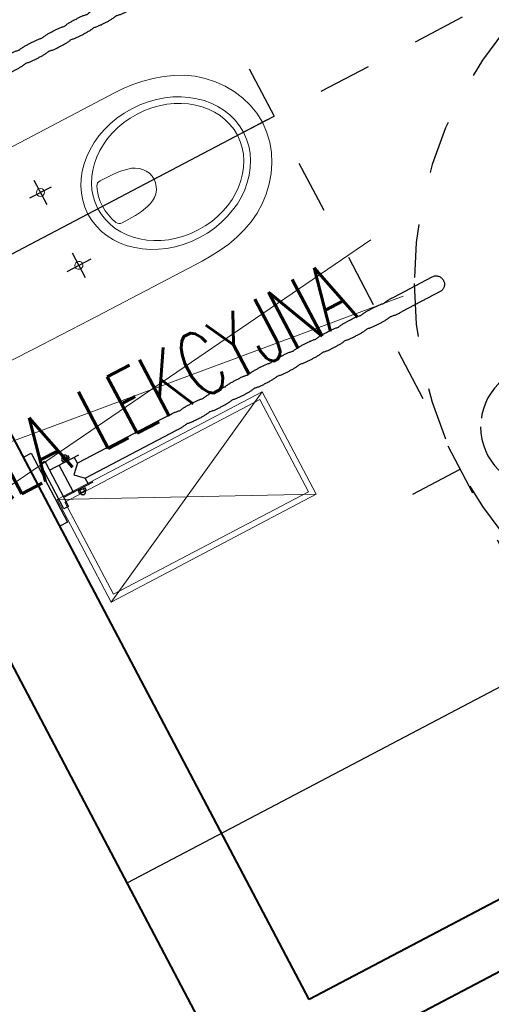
# Model space of a CAD drawing. Header units: metres. Extents: x 7408630 to 7411134, y 5569633 to 5570339.
# Tile 258 of 303: x 7410509.685 to 7410510.571, y 5569911.854 to 5569913.704. Entities that reach past the tile are written whole.
import ezdxf
from ezdxf.enums import TextEntityAlignment as Align

# ---------------------------------------------------------------- set-up
doc = ezdxf.new("R2010")
doc.units = ezdxf.units.M
doc.header["$MEASUREMENT"] = 0
doc.linetypes.add('216-500', pattern=[2.5, 1.5, -1])
doc.linetypes.add('STRICHPUNKTX2', pattern=[2, 1, -0.5, 0, -0.5])
doc.layers.add('0-wypos-sanitarne', color=1, linetype='Continuous')
for name, color, linetype, lineweight in [('OPIS POM NOWE', 140, 'Continuous', 5), ('Opis_pom', 9, 'Continuous', 18), ('Sciany', 2, 'Continuous', 40)]:
    doc.layers.add(name, color=color, linetype=linetype, lineweight=lineweight)
doc.styles.add('ARIAL', font='tahoma.ttf')
doc.styles.add('TXT', font='simplex.shx')

# ---------------------------------------------------------------- blocks, each defined once
blk = doc.blocks.new('5rtfgvb')
for p, q in [((131001.4, 14775.22), (131016.01, 14776.47)), ((131001.54, 14773.58), (131001.4, 14775.22)), ((131016.01, 14776.47), (131016.15, 14774.82)), ((131016.15, 14774.82), (131001.54, 14773.58)), ((131004.11, 14773.22), (131013.67, 14774.03)), ((131013.67, 14774.03), (131013.75, 14773.08)), ((131004.2, 14772.26), (131004.11, 14773.22)), ((131013.75, 14773.08), (131004.2, 14772.26)), ((131006.11, 14772.42), (131006.64, 14766.21)), ((131011.84, 14772.91), (131012.37, 14766.7)), ((131006.31, 14770.35), (131012.02, 14770.84)), ((131012.84, 14770.05), (131012.36, 14770.01)), ((131012.36, 14770.01), (131012.48, 14768.58)), ((131012.87, 14769.71), (131012.4, 14769.67)), ((131012.96, 14768.62), (131012.84, 14770.05)), ((131012.87, 14769.86), (131012.87, 14769.86)), ((131012.87, 14769.86), (131012.93, 14769.86)), ((131012.93, 14769.86), (131012.98, 14769.85)), ((131012.98, 14769.85), (131013.03, 14769.85)), ((131013.03, 14769.85), (131013.08, 14769.83)), ((131013.08, 14769.83), (131013.13, 14769.81)), ((131013.13, 14769.81), (131013.17, 14769.79)), ((131013.17, 14769.79), (131013.21, 14769.76)), ((131013.21, 14769.76), (131013.25, 14769.73)), ((131013.25, 14769.73), (131013.29, 14769.7)), ((131013.29, 14769.7), (131013.32, 14769.66)), ((131013.32, 14769.66), (131013.35, 14769.62)), ((131005.14, 14768.83), (131005.13, 14768.78)), ((131005.13, 14768.78), (131005.13, 14768.72)), ((131005.13, 14768.72), (131005.13, 14768.67)), ((131005.13, 14768.67), (131005.14, 14768.62)), ((131005.15, 14768.88), (131005.14, 14768.83)), ((131005.14, 14768.62), (131005.15, 14768.57)), ((131005.17, 14768.92), (131005.15, 14768.88)), ((131005.15, 14768.57), (131005.17, 14768.52)), ((131005.2, 14768.97), (131005.17, 14768.92)), ((131005.17, 14768.52), (131005.19, 14768.47)), ((131005.19, 14768.47), (131005.22, 14768.43)), ((131005.22, 14769.01), (131005.2, 14768.97)), ((131005.25, 14769.05), (131005.22, 14769.01)), ((131005.22, 14768.43), (131005.25, 14768.39)), ((131005.29, 14769.09), (131005.25, 14769.05)), ((131005.25, 14768.39), (131005.28, 14768.35)), ((131005.28, 14768.35), (131005.32, 14768.32)), ((131005.32, 14769.12), (131005.29, 14769.09)), ((131005.36, 14769.15), (131005.32, 14769.12)), ((131005.32, 14768.32), (131005.35, 14768.29)), ((131005.35, 14768.29), (131005.4, 14768.26)), ((131005.41, 14769.18), (131005.36, 14769.15)), ((131005.4, 14768.26), (131005.44, 14768.24)), ((131005.45, 14769.2), (131005.41, 14769.18)), ((131005.44, 14768.24), (131005.49, 14768.22)), ((131005.5, 14769.22), (131005.45, 14769.2)), ((131005.49, 14768.22), (131005.54, 14768.21)), ((131005.55, 14769.23), (131005.5, 14769.22)), ((131005.54, 14768.21), (131005.59, 14768.2)), ((131005.61, 14769.24), (131005.55, 14769.23)), ((131005.59, 14768.2), (131005.64, 14768.19)), ((131006.09, 14769.47), (131005.61, 14769.43)), ((131005.61, 14769.43), (131005.73, 14768)), ((131005.61, 14769.24), (131005.61, 14769.24)), ((131005.64, 14769.09), (131006.1, 14769.13)), ((131005.7, 14768.34), (131006.17, 14768.38)), ((131005.73, 14768), (131006.21, 14768.04)), ((131006.21, 14768.04), (131006.09, 14769.47)), ((131009.29, 14769.02), (131007.84, 14767.3)), ((131010.99, 14767.55), (131009.29, 14769.02)), ((131012.93, 14768.96), (131012.46, 14768.92)), ((131012.48, 14768.58), (131012.96, 14768.62)), ((131013.07, 14768.84), (131013.02, 14768.82)), ((131013.11, 14768.85), (131013.07, 14768.84)), ((131013.16, 14768.87), (131013.11, 14768.85)), ((131013.2, 14768.9), (131013.16, 14768.87)), ((131013.25, 14768.93), (131013.2, 14768.9)), ((131013.28, 14768.96), (131013.25, 14768.93)), ((131013.32, 14769), (131013.28, 14768.96)), ((131013.35, 14769.04), (131013.32, 14769)), ((131013.35, 14769.62), (131013.38, 14769.58)), ((131013.37, 14769.08), (131013.35, 14769.04)), ((131013.4, 14769.13), (131013.37, 14769.08)), ((131013.38, 14769.58), (131013.4, 14769.53)), ((131013.4, 14769.53), (131013.42, 14769.48)), ((131013.41, 14769.17), (131013.4, 14769.13)), ((131013.43, 14769.22), (131013.41, 14769.17)), ((131013.42, 14769.48), (131013.43, 14769.43)), ((131013.43, 14769.43), (131013.44, 14769.38)), ((131013.44, 14769.27), (131013.43, 14769.22)), ((131013.44, 14769.38), (131013.44, 14769.33)), ((131013.44, 14769.33), (131013.44, 14769.27)), ((131006.58, 14767.2), (131007.83, 14767.31)), ((131007.83, 14767.3), (131009.5, 14747.85)), ((131012.66, 14748.01), (131010.99, 14767.55)), ((131011.01, 14767.58), (131012.29, 14767.69)), ((131009.49, 14748.05), (131009.49, 14748.05)), ((131009.49, 14748.05), (131009.5, 14747.9)), ((131009.5, 14747.9), (131009.51, 14747.75)), ((131009.51, 14747.75), (131009.53, 14747.6)), ((131009.53, 14747.6), (131009.54, 14747.45)), ((131009.54, 14747.45), (131009.56, 14747.31)), ((131012.63, 14748.32), (131012.63, 14748.32)), ((131012.63, 14748.32), (131012.64, 14748.17)), ((131012.64, 14748.17), (131012.66, 14748.02)), ((131012.66, 14748.02), (131012.67, 14747.87)), ((131012.67, 14747.87), (131012.68, 14747.72)), ((131012.68, 14747.72), (131012.69, 14747.57)), ((131012.69, 14747.57), (131012.7, 14747.42)), ((131009.56, 14747.31), (131009.57, 14747.16)), ((131009.57, 14747.16), (131009.59, 14747.01)), ((131009.59, 14747.01), (131009.61, 14746.86)), ((131009.61, 14746.86), (131009.63, 14746.71)), ((131009.63, 14746.71), (131009.66, 14746.57)), ((131009.66, 14746.57), (131009.69, 14746.42)), ((131009.69, 14746.42), (131009.72, 14746.27)), ((131009.72, 14746.27), (131009.75, 14746.12)), ((131009.75, 14746.12), (131009.79, 14745.98)), ((131009.79, 14745.98), (131009.83, 14745.83)), ((131009.83, 14745.83), (131009.88, 14745.69)), ((131009.88, 14745.69), (131009.86, 14745.53)), ((131012.66, 14746.07), (131012.64, 14745.92)), ((131012.64, 14745.92), (131012.69, 14745.77)), ((131012.68, 14746.22), (131012.66, 14746.07)), ((131012.69, 14746.38), (131012.68, 14746.22)), ((131012.7, 14746.53), (131012.69, 14746.38)), ((131012.69, 14745.77), (131012.73, 14745.63)), ((131012.7, 14747.42), (131012.7, 14747.28)), ((131012.7, 14747.28), (131012.71, 14747.13)), ((131012.71, 14746.68), (131012.7, 14746.53)), ((131012.71, 14747.13), (131012.71, 14746.98)), ((131012.71, 14746.98), (131012.71, 14746.83)), ((131012.71, 14746.83), (131012.71, 14746.68)), ((131012.73, 14745.63), (131012.77, 14745.48)), ((131009.82, 14745.08), (131009.81, 14744.92)), ((131009.81, 14744.92), (131009.81, 14744.77)), ((131009.81, 14744.77), (131009.81, 14744.62)), ((131009.81, 14744.62), (131009.81, 14744.47)), ((131009.81, 14744.47), (131009.82, 14744.32)), ((131009.83, 14745.23), (131009.82, 14745.08)), ((131009.82, 14744.32), (131009.83, 14744.17)), ((131009.84, 14745.38), (131009.83, 14745.23)), ((131009.83, 14744.17), (131009.84, 14744.02)), ((131009.86, 14745.53), (131009.84, 14745.38)), ((131009.84, 14744.02), (131009.85, 14743.87)), ((131009.85, 14743.87), (131009.86, 14743.72)), ((131012.77, 14745.48), (131012.81, 14745.33)), ((131012.81, 14745.33), (131012.84, 14745.18)), ((131012.84, 14745.18), (131012.87, 14745.03)), ((131012.87, 14745.03), (131012.89, 14744.88)), ((131012.89, 14744.88), (131012.91, 14744.73)), ((131012.91, 14744.73), (131012.93, 14744.58)), ((131012.93, 14744.58), (131012.95, 14744.43)), ((131012.95, 14744.43), (131012.97, 14744.28)), ((131012.97, 14744.28), (131012.99, 14744.13)), ((131012.99, 14744.13), (131013, 14743.98)), ((131013, 14743.98), (131013.01, 14743.83)), ((131013.01, 14743.83), (131013.03, 14743.68)), ((131009.86, 14743.72), (131009.87, 14743.57)), ((131009.87, 14743.57), (131009.88, 14743.42)), ((131009.88, 14743.42), (131009.89, 14743.27)), ((131009.89, 14743.27), (131009.91, 14743.12)), ((131009.91, 14743.12), (131009.92, 14742.98)), ((131009.92, 14742.98), (131009.93, 14742.83)), ((131009.93, 14742.83), (131009.95, 14742.68)), ((131009.95, 14742.68), (131009.96, 14742.53)), ((131009.96, 14742.53), (131009.98, 14742.38)), ((131009.98, 14742.38), (131010, 14742.23)), ((131010, 14742.23), (131010.02, 14742.08)), ((131010.02, 14742.08), (131010.04, 14741.94)), ((131010.04, 14741.94), (131010.07, 14741.79)), ((131013.03, 14743.68), (131013.04, 14743.53)), ((131013.04, 14743.53), (131013.05, 14743.38)), ((131013.05, 14743.38), (131013.07, 14743.23)), ((131013.07, 14743.23), (131013.08, 14743.08)), ((131013.08, 14743.08), (131013.09, 14742.93)), ((131013.09, 14742.93), (131013.1, 14742.78)), ((131013.1, 14742.78), (131013.11, 14742.64)), ((131013.11, 14742.64), (131013.11, 14742.49)), ((131013.11, 14742.49), (131013.12, 14742.34)), ((131013.12, 14742.34), (131013.12, 14742.19)), ((131013.12, 14742.19), (131013.12, 14742.04)), ((131013.12, 14742.04), (131013.12, 14741.89)), ((131010.07, 14741.79), (131010.1, 14741.64)), ((131010.1, 14741.64), (131010.13, 14741.49)), ((131010.13, 14741.49), (131010.16, 14741.35)), ((131010.16, 14741.35), (131010.2, 14741.2)), ((131010.2, 14741.2), (131010.24, 14741.06)), ((131010.23, 14740.29), (131010.22, 14740.14)), ((131010.22, 14740.14), (131010.22, 14739.99)), ((131010.24, 14740.44), (131010.23, 14740.29)), ((131010.24, 14741.06), (131010.29, 14740.91)), ((131010.25, 14740.6), (131010.24, 14740.44)), ((131010.27, 14740.75), (131010.25, 14740.6)), ((131010.29, 14740.91), (131010.27, 14740.75)), ((131013.07, 14741.29), (131013.05, 14741.14)), ((131013.05, 14741.14), (131013.1, 14740.99)), ((131013.09, 14741.44), (131013.07, 14741.29)), ((131013.1, 14741.59), (131013.09, 14741.44)), ((131013.11, 14741.74), (131013.1, 14741.59)), ((131013.1, 14740.99), (131013.14, 14740.84)), ((131013.12, 14741.89), (131013.11, 14741.74)), ((131013.14, 14740.84), (131013.18, 14740.69)), ((131013.18, 14740.69), (131013.21, 14740.55)), ((131013.21, 14740.55), (131013.25, 14740.4)), ((131013.25, 14740.4), (131013.27, 14740.25)), ((131013.27, 14740.25), (131013.3, 14740.1)), ((131013.3, 14740.1), (131013.32, 14739.95)), ((131010.22, 14739.99), (131010.22, 14739.84)), ((131010.22, 14739.84), (131010.22, 14739.69)), ((131010.22, 14739.69), (131010.23, 14739.54)), ((131010.23, 14739.54), (131010.24, 14739.4)), ((131010.24, 14739.4), (131010.24, 14739.25)), ((131010.24, 14739.25), (131010.25, 14739.1)), ((131010.25, 14739.1), (131010.27, 14738.95)), ((131010.27, 14738.95), (131010.28, 14738.81)), ((131010.28, 14738.81), (131010.29, 14738.66)), ((131010.29, 14738.66), (131010.3, 14738.51)), ((131010.3, 14738.51), (131010.31, 14738.36)), ((131010.31, 14738.36), (131010.33, 14738.21)), ((131010.33, 14738.21), (131010.34, 14738.06)), ((131013.32, 14739.95), (131013.34, 14739.8)), ((131013.34, 14739.8), (131013.36, 14739.65)), ((131013.36, 14739.65), (131013.38, 14739.5)), ((131013.38, 14739.5), (131013.39, 14739.35)), ((131013.39, 14739.35), (131013.41, 14739.2)), ((131013.41, 14739.2), (131013.42, 14739.05)), ((131013.42, 14739.05), (131013.44, 14738.9)), ((131013.44, 14738.9), (131013.45, 14738.75)), ((131013.45, 14738.75), (131013.45, 14738.6)), ((131013.45, 14738.6), (131013.46, 14738.46)), ((131013.46, 14738.46), (131013.46, 14738.31)), ((131013.46, 14738.31), (131013.47, 14738.16)), ((131010.34, 14738.06), (131010.36, 14737.91)), ((131010.36, 14737.91), (131010.37, 14737.76)), ((131010.37, 14737.76), (131010.39, 14737.61)), ((131010.39, 14737.61), (131010.41, 14737.46)), ((131010.41, 14737.46), (131010.43, 14737.31)), ((131010.43, 14737.31), (131010.45, 14737.16)), ((131010.45, 14737.16), (131010.48, 14737.01)), ((131010.48, 14737.01), (131010.5, 14736.86)), ((131010.5, 14736.86), (131010.54, 14736.71)), ((131010.54, 14736.71), (131010.57, 14736.56)), ((131010.57, 14736.56), (131010.61, 14736.42)), ((131010.61, 14736.42), (131010.65, 14736.27)), ((131013.48, 14736.53), (131013.46, 14736.38)), ((131013.46, 14736.38), (131013.51, 14736.23)), ((131013.47, 14738.16), (131013.48, 14738.01)), ((131013.48, 14738.01), (131013.49, 14737.86)), ((131013.5, 14736.68), (131013.48, 14736.53)), ((131013.49, 14737.86), (131013.49, 14737.72)), ((131013.49, 14737.72), (131013.5, 14737.57)), ((131013.5, 14737.57), (131013.51, 14737.42)), ((131013.51, 14736.82), (131013.5, 14736.68)), ((131013.51, 14737.42), (131013.51, 14737.27)), ((131013.51, 14737.27), (131013.51, 14737.12)), ((131013.51, 14737.12), (131013.51, 14736.97)), ((131013.51, 14736.97), (131013.51, 14736.82)), ((131010.64, 14735.54), (131010.63, 14735.39)), ((131010.63, 14735.39), (131010.63, 14735.24)), ((131010.63, 14735.24), (131010.63, 14735.08)), ((131010.63, 14735.08), (131010.63, 14734.93)), ((131010.63, 14734.93), (131010.64, 14734.78)), ((131010.65, 14735.69), (131010.64, 14735.54)), ((131010.64, 14734.78), (131010.64, 14734.63)), ((131010.64, 14734.63), (131010.65, 14734.48)), ((131010.65, 14736.27), (131010.7, 14736.12)), ((131010.66, 14735.83), (131010.65, 14735.69)), ((131010.68, 14735.98), (131010.66, 14735.83)), ((131010.7, 14736.12), (131010.68, 14735.98)), ((131013.51, 14736.23), (131013.55, 14736.08)), ((131013.55, 14736.08), (131013.59, 14735.93)), ((131013.59, 14735.93), (131013.62, 14735.78)), ((131013.62, 14735.78), (131013.65, 14735.64)), ((131013.65, 14735.64), (131013.68, 14735.49)), ((131013.68, 14735.49), (131013.71, 14735.34)), ((131013.71, 14735.34), (131013.73, 14735.19)), ((131013.73, 14735.19), (131013.75, 14735.04)), ((131013.75, 14735.04), (131013.77, 14734.89)), ((131013.77, 14734.89), (131013.79, 14734.74)), ((131013.79, 14734.74), (131013.8, 14734.59)), ((131013.8, 14734.59), (131013.82, 14734.44)), ((131010.65, 14734.48), (131010.66, 14734.32)), ((131010.66, 14734.32), (131010.67, 14734.17)), ((131010.67, 14734.17), (131010.69, 14734.02)), ((131010.69, 14734.02), (131010.7, 14733.87)), ((131010.7, 14733.87), (131010.71, 14733.72)), ((131010.71, 14733.72), (131010.72, 14733.57)), ((131010.72, 14733.57), (131010.74, 14733.43)), ((131010.74, 14733.43), (131010.75, 14733.28)), ((131010.75, 14733.28), (131010.76, 14733.13)), ((131010.76, 14733.13), (131010.78, 14732.98)), ((131010.78, 14732.98), (131010.8, 14732.83)), ((131010.8, 14732.83), (131010.81, 14732.69)), ((131010.81, 14732.69), (131010.83, 14732.54)), ((131013.82, 14734.44), (131013.83, 14734.29)), ((131013.83, 14734.29), (131013.84, 14734.14)), ((131013.84, 14734.14), (131013.86, 14733.99)), ((131013.86, 14733.99), (131013.87, 14733.84)), ((131013.87, 14733.84), (131013.88, 14733.69)), ((131013.88, 14733.69), (131013.89, 14733.54)), ((131013.89, 14733.54), (131013.9, 14733.39)), ((131013.9, 14733.39), (131013.91, 14733.24)), ((131013.91, 14733.24), (131013.92, 14733.09)), ((131013.92, 14733.09), (131013.93, 14732.94)), ((131013.93, 14732.94), (131013.93, 14732.78)), ((131013.93, 14732.78), (131013.94, 14732.63)), ((131010.83, 14732.54), (131010.86, 14732.39)), ((131010.86, 14732.39), (131010.88, 14732.24)), ((131010.88, 14732.24), (131010.91, 14732.09)), ((131010.91, 14732.09), (131010.94, 14731.95)), ((131010.94, 14731.95), (131010.97, 14731.8)), ((131010.97, 14731.8), (131011.01, 14731.66)), ((131011.01, 14731.66), (131011.05, 14731.51)), ((131011.05, 14730.91), (131011.04, 14730.76)), ((131011.05, 14731.51), (131011.1, 14731.37)), ((131011.06, 14731.06), (131011.05, 14730.91)), ((131011.08, 14731.22), (131011.06, 14731.06)), ((131011.1, 14731.37), (131011.08, 14731.22)), ((131013.88, 14731.74), (131013.86, 14731.59)), ((131013.86, 14731.59), (131013.91, 14731.45)), ((131013.9, 14731.88), (131013.88, 14731.74)), ((131013.92, 14732.03), (131013.9, 14731.88)), ((131013.91, 14731.45), (131013.95, 14731.3)), ((131013.93, 14732.18), (131013.92, 14732.03)), ((131013.94, 14732.48), (131013.93, 14732.33)), ((131013.93, 14732.33), (131013.93, 14732.18)), ((131013.94, 14732.63), (131013.94, 14732.48)), ((131013.95, 14731.3), (131013.99, 14731.15)), ((131013.99, 14731.15), (131014.03, 14731)), ((131014.03, 14731), (131014.06, 14730.85)), ((131014.06, 14730.85), (131014.09, 14730.71)), ((131011.04, 14730.76), (131011.03, 14730.61)), ((131011.03, 14730.61), (131011.03, 14730.46)), ((131011.03, 14730.46), (131011.03, 14730.31)), ((131011.03, 14730.31), (131011.03, 14730.16)), ((131011.03, 14730.16), (131011.04, 14730)), ((131011.04, 14730), (131011.05, 14729.85)), ((131011.05, 14729.85), (131011.05, 14729.7)), ((131011.05, 14729.7), (131011.06, 14729.55)), ((131011.06, 14729.55), (131011.08, 14729.4)), ((131011.08, 14729.4), (131011.09, 14729.25)), ((131011.09, 14729.25), (131011.1, 14729.1)), ((131011.1, 14729.1), (131011.11, 14728.95)), ((131011.11, 14728.95), (131011.13, 14728.8)), ((131014.09, 14730.71), (131014.11, 14730.56)), ((131014.11, 14730.56), (131014.13, 14730.41)), ((131014.13, 14730.41), (131014.15, 14730.26)), ((131014.15, 14730.26), (131014.17, 14730.11)), ((131014.17, 14730.11), (131014.19, 14729.96)), ((131014.19, 14729.96), (131014.2, 14729.81)), ((131014.2, 14729.81), (131014.22, 14729.66)), ((131014.22, 14729.66), (131014.23, 14729.51)), ((131014.23, 14729.51), (131014.25, 14729.36)), ((131014.25, 14729.36), (131014.26, 14729.21)), ((131014.26, 14729.21), (131014.27, 14729.06)), ((131014.27, 14729.06), (131014.28, 14728.91)), ((131011.13, 14728.8), (131011.14, 14728.65)), ((131011.14, 14728.65), (131011.15, 14728.5)), ((131011.15, 14728.5), (131011.17, 14728.36)), ((131011.17, 14728.36), (131011.18, 14728.21)), ((131011.18, 14728.21), (131011.2, 14728.06)), ((131011.2, 14728.06), (131011.22, 14727.91)), ((131011.22, 14727.91), (131011.24, 14727.76)), ((131011.24, 14727.76), (131011.26, 14727.61)), ((131011.26, 14727.61), (131011.29, 14727.46)), ((131011.29, 14727.46), (131011.32, 14727.31)), ((131011.32, 14727.31), (131011.35, 14727.17)), ((131011.35, 14727.17), (131011.38, 14727.02)), ((131014.28, 14728.91), (131014.3, 14728.76)), ((131014.31, 14727.11), (131014.29, 14726.96)), ((131014.3, 14728.76), (131014.31, 14728.61)), ((131014.31, 14728.61), (131014.32, 14728.47)), ((131014.32, 14727.26), (131014.31, 14727.11)), ((131014.32, 14728.47), (131014.33, 14728.32)), ((131014.33, 14727.41), (131014.32, 14727.26)), ((131014.33, 14728.32), (131014.33, 14728.17)), ((131014.33, 14728.17), (131014.34, 14728.02)), ((131014.34, 14727.57), (131014.33, 14727.41)), ((131014.34, 14728.02), (131014.34, 14727.87)), ((131014.34, 14727.87), (131014.34, 14727.72)), ((131014.34, 14727.72), (131014.34, 14727.57)), ((131011.38, 14727.02), (131011.42, 14726.87)), ((131011.42, 14726.87), (131011.46, 14726.73)), ((131011.45, 14725.97), (131011.44, 14725.82)), ((131011.44, 14725.82), (131011.44, 14725.67)), ((131011.44, 14725.67), (131011.44, 14725.52)), ((131011.44, 14725.52), (131011.44, 14725.37)), ((131011.44, 14725.37), (131011.45, 14725.23)), ((131011.46, 14726.12), (131011.45, 14725.97)), ((131011.46, 14726.73), (131011.51, 14726.58)), ((131011.47, 14726.27), (131011.46, 14726.12)), ((131011.49, 14726.43), (131011.47, 14726.27)), ((131011.51, 14726.58), (131011.49, 14726.43)), ((131014.29, 14726.96), (131014.27, 14726.81)), ((131014.27, 14726.81), (131014.32, 14726.66)), ((131014.32, 14726.66), (131014.36, 14726.51)), ((131014.36, 14726.51), (131014.4, 14726.37)), ((131014.4, 14726.37), (131014.44, 14726.22)), ((131014.44, 14726.22), (131014.47, 14726.07)), ((131014.47, 14726.07), (131014.5, 14725.92)), ((131014.5, 14725.92), (131014.52, 14725.78)), ((131014.52, 14725.78), (131014.54, 14725.63)), ((131014.54, 14725.63), (131014.56, 14725.48)), ((131014.56, 14725.48), (131014.58, 14725.33)), ((131014.58, 14725.33), (131014.6, 14725.18)), ((131011.45, 14725.23), (131011.45, 14725.08)), ((131011.45, 14725.08), (131011.46, 14724.93)), ((131011.46, 14724.93), (131011.47, 14724.78)), ((131011.47, 14724.78), (131011.48, 14724.63)), ((131011.48, 14724.63), (131011.5, 14724.49)), ((131011.5, 14724.49), (131011.51, 14724.34)), ((131011.51, 14724.34), (131011.52, 14724.19)), ((131011.52, 14724.19), (131011.53, 14724.04)), ((131011.53, 14724.04), (131011.55, 14723.89)), ((131011.55, 14723.89), (131011.56, 14723.74)), ((131011.56, 14723.74), (131011.57, 14723.59)), ((131011.57, 14723.59), (131011.59, 14723.44)), ((131011.59, 14723.44), (131011.61, 14723.28)), ((131014.6, 14725.18), (131014.61, 14725.03)), ((131014.61, 14725.03), (131014.63, 14724.88)), ((131014.63, 14724.88), (131014.64, 14724.73)), ((131014.64, 14724.73), (131014.65, 14724.59)), ((131014.65, 14724.59), (131014.67, 14724.44)), ((131014.67, 14724.44), (131014.68, 14724.29)), ((131014.68, 14724.29), (131014.69, 14724.14)), ((131014.69, 14724.14), (131014.7, 14723.99)), ((131014.7, 14723.99), (131014.72, 14723.84)), ((131014.72, 14723.84), (131014.73, 14723.69)), ((131014.73, 14723.69), (131014.74, 14723.54)), ((131014.74, 14723.54), (131014.74, 14723.39)), ((131011.61, 14723.28), (131011.63, 14723.13)), ((131011.63, 14723.13), (131011.65, 14722.98)), ((131011.65, 14722.98), (131011.67, 14722.83)), ((131011.67, 14722.83), (131011.7, 14722.68)), ((131011.7, 14722.68), (131011.72, 14722.53)), ((131011.72, 14722.53), (131011.76, 14722.38)), ((131011.76, 14722.38), (131011.79, 14722.23)), ((131011.79, 14722.23), (131011.83, 14722.08)), ((131011.83, 14722.08), (131011.87, 14721.94)), ((131011.87, 14721.94), (131011.92, 14721.79)), ((131011.9, 14721.64), (131011.88, 14721.49)), ((131011.92, 14721.79), (131011.9, 14721.64)), ((131014.7, 14722.18), (131014.68, 14722.02)), ((131014.68, 14722.02), (131014.73, 14721.88)), ((131014.72, 14722.33), (131014.7, 14722.18)), ((131014.73, 14722.48), (131014.72, 14722.33)), ((131014.74, 14722.63), (131014.73, 14722.48)), ((131014.73, 14721.88), (131014.77, 14721.73)), ((131014.74, 14723.39), (131014.75, 14723.24)), ((131014.75, 14722.78), (131014.74, 14722.63)), ((131014.75, 14723.24), (131014.75, 14723.09)), ((131014.75, 14723.09), (131014.75, 14722.93)), ((131014.75, 14722.93), (131014.75, 14722.78)), ((131014.77, 14721.73), (131014.81, 14721.58)), ((131014.81, 14721.58), (131014.84, 14721.44)), ((131011.86, 14721.18), (131011.85, 14721.04)), ((131011.85, 14721.04), (131011.85, 14720.89)), ((131011.85, 14720.89), (131011.85, 14720.74)), ((131011.85, 14720.74), (131011.85, 14720.59)), ((131011.85, 14720.59), (131011.86, 14720.44)), ((131011.87, 14721.34), (131011.86, 14721.18)), ((131011.86, 14720.44), (131011.86, 14720.29)), ((131011.86, 14720.29), (131011.87, 14720.14)), ((131011.88, 14721.49), (131011.87, 14721.34)), ((131011.87, 14720.14), (131011.88, 14719.99)), ((131011.88, 14719.99), (131011.89, 14719.84)), ((131011.89, 14719.84), (131011.91, 14719.69)), ((131014.84, 14721.44), (131014.88, 14721.29)), ((131014.88, 14721.29), (131014.9, 14721.14)), ((131014.9, 14721.14), (131014.93, 14720.99)), ((131014.93, 14720.99), (131014.95, 14720.84)), ((131014.95, 14720.84), (131014.97, 14720.7)), ((131014.97, 14720.7), (131014.99, 14720.55)), ((131014.99, 14720.55), (131015.01, 14720.4)), ((131015.01, 14720.4), (131015.02, 14720.25)), ((131015.02, 14720.25), (131015.04, 14720.1)), ((131015.04, 14720.1), (131015.05, 14719.95)), ((131015.05, 14719.95), (131015.06, 14719.8)), ((131015.06, 14719.8), (131015.08, 14719.65)), ((131011.91, 14719.69), (131011.92, 14719.55)), ((131011.92, 14719.55), (131011.93, 14719.4)), ((131011.93, 14719.4), (131011.94, 14719.25)), ((131011.94, 14719.25), (131011.96, 14719.1)), ((131011.96, 14719.1), (131011.97, 14718.95)), ((131011.97, 14718.95), (131011.98, 14718.8)), ((131011.98, 14718.8), (131012, 14718.65)), ((131012, 14718.65), (131012.02, 14718.5)), ((131012.02, 14718.5), (131012.04, 14718.35)), ((131012.04, 14718.35), (131012.06, 14718.2)), ((131012.06, 14718.2), (131012.08, 14718.05)), ((131012.08, 14718.05), (131012.11, 14717.9)), ((131012.11, 14717.9), (131012.13, 14717.75)), ((131015.08, 14719.65), (131015.09, 14719.5)), ((131015.09, 14719.5), (131015.1, 14719.35)), ((131015.1, 14719.35), (131015.11, 14719.2)), ((131015.11, 14719.2), (131015.12, 14719.06)), ((131015.12, 14719.06), (131015.14, 14718.91)), ((131015.14, 14718.91), (131015.14, 14718.76)), ((131015.14, 14718.76), (131015.15, 14718.61)), ((131015.15, 14717.86), (131015.14, 14717.71)), ((131015.15, 14718.61), (131015.16, 14718.46)), ((131015.16, 14718.01), (131015.15, 14717.86)), ((131015.16, 14718.46), (131015.16, 14718.31)), ((131015.16, 14718.31), (131015.16, 14718.16)), ((131015.16, 14718.16), (131015.16, 14718.01)), ((131012.13, 14717.75), (131012.16, 14717.6)), ((131012.16, 14717.6), (131012.2, 14717.46)), ((131012.2, 14717.46), (131012.24, 14717.31)), ((131012.24, 14717.31), (131012.28, 14717.16)), ((131012.27, 14716.41), (131012.26, 14716.26)), ((131012.26, 14716.26), (131012.26, 14716.11)), ((131012.26, 14716.11), (131012.26, 14715.96)), ((131012.28, 14716.56), (131012.27, 14716.41)), ((131012.28, 14717.16), (131012.33, 14717.01)), ((131012.29, 14716.71), (131012.28, 14716.56)), ((131012.31, 14716.86), (131012.29, 14716.71)), ((131012.33, 14717.01), (131012.31, 14716.86)), ((131015.11, 14717.41), (131015.09, 14717.25)), ((131015.09, 14717.25), (131015.14, 14717.11)), ((131015.13, 14717.56), (131015.11, 14717.41)), ((131015.14, 14717.71), (131015.13, 14717.56)), ((131015.14, 14717.11), (131015.18, 14716.96)), ((131015.18, 14716.96), (131015.22, 14716.82)), ((131015.22, 14716.82), (131015.25, 14716.67)), ((131015.25, 14716.67), (131015.28, 14716.53)), ((131015.28, 14716.53), (131015.31, 14716.38)), ((131015.31, 14716.38), (131015.34, 14716.23)), ((131015.34, 14716.23), (131015.36, 14716.08)), ((131015.36, 14716.08), (131015.38, 14715.93)), ((131012.26, 14715.96), (131012.26, 14715.81)), ((131012.26, 14715.81), (131012.27, 14715.66)), ((131012.27, 14715.66), (131012.27, 14715.51)), ((131012.27, 14715.51), (131012.28, 14715.36)), ((131012.28, 14715.36), (131012.29, 14715.21)), ((131012.29, 14715.21), (131012.3, 14715.06)), ((131012.3, 14715.06), (131012.31, 14714.91)), ((131012.31, 14714.91), (131012.33, 14714.76)), ((131012.33, 14714.76), (131012.34, 14714.61)), ((131012.34, 14714.61), (131012.35, 14714.46)), ((131012.35, 14714.46), (131012.37, 14714.32)), ((131012.37, 14714.32), (131012.38, 14714.17)), ((131012.38, 14714.17), (131012.39, 14714.02)), ((131015.38, 14715.93), (131015.4, 14715.78)), ((131015.4, 14715.78), (131015.42, 14715.63)), ((131015.42, 14715.63), (131015.43, 14715.48)), ((131015.43, 14715.48), (131015.45, 14715.33)), ((131015.45, 14715.33), (131015.46, 14715.18)), ((131015.46, 14715.18), (131015.47, 14715.03)), ((131015.47, 14715.03), (131015.48, 14714.88)), ((131015.48, 14714.88), (131015.5, 14714.73)), ((131015.5, 14714.73), (131015.51, 14714.59)), ((131015.51, 14714.59), (131015.52, 14714.44)), ((131015.52, 14714.44), (131015.53, 14714.29)), ((131015.53, 14714.29), (131015.54, 14714.14)), ((131012.39, 14714.02), (131012.41, 14713.87)), ((131012.41, 14713.87), (131012.43, 14713.72)), ((131012.43, 14713.72), (131012.44, 14713.57)), ((131012.44, 14713.57), (131012.46, 14713.42)), ((131012.46, 14713.42), (131012.49, 14713.28)), ((131012.49, 14713.28), (131012.51, 14713.13)), ((131012.51, 14713.13), (131012.54, 14712.98)), ((131012.54, 14712.98), (131012.57, 14712.83)), ((131012.57, 14712.83), (131012.61, 14712.69)), ((131012.61, 14712.69), (131012.65, 14712.54)), ((131012.65, 14712.54), (131012.69, 14712.4)), ((131012.69, 14712.4), (131012.73, 14712.25)), ((131015.52, 14712.64), (131015.5, 14712.49)), ((131015.5, 14712.49), (131015.54, 14712.35)), ((131015.54, 14712.79), (131015.52, 14712.64)), ((131015.54, 14714.14), (131015.55, 14713.99)), ((131015.55, 14712.94), (131015.54, 14712.79)), ((131015.54, 14712.35), (131015.59, 14712.2)), ((131015.55, 14713.99), (131015.56, 14713.84)), ((131015.56, 14713.1), (131015.55, 14712.94)), ((131015.56, 14713.84), (131015.56, 14713.69)), ((131015.56, 14713.69), (131015.57, 14713.54)), ((131015.57, 14713.39), (131015.56, 14713.25)), ((131015.56, 14713.25), (131015.56, 14713.1)), ((131015.57, 14713.54), (131015.57, 14713.39)), ((131012.68, 14711.79), (131012.67, 14711.64)), ((131012.67, 14711.64), (131012.67, 14711.49)), ((131012.67, 14711.49), (131012.67, 14711.34)), ((131012.67, 14711.34), (131012.67, 14711.19)), ((131012.67, 14711.19), (131012.67, 14711.04)), ((131012.67, 14711.04), (131012.67, 14710.89)), ((131012.67, 14710.89), (131012.68, 14710.74)), ((131012.7, 14711.95), (131012.68, 14711.79)), ((131012.68, 14710.74), (131012.69, 14710.59)), ((131012.69, 14710.59), (131012.7, 14710.44)), ((131012.71, 14712.1), (131012.7, 14711.95)), ((131012.73, 14712.25), (131012.71, 14712.1)), ((131015.59, 14712.2), (131015.62, 14712.05)), ((131015.62, 14712.05), (131015.66, 14711.9)), ((131015.66, 14711.9), (131015.69, 14711.75)), ((131015.69, 14711.75), (131015.72, 14711.61)), ((131015.72, 14711.61), (131015.74, 14711.46)), ((131015.74, 14711.46), (131015.77, 14711.31)), ((131015.77, 14711.31), (131015.79, 14711.16)), ((131015.79, 14711.16), (131015.81, 14711.01)), ((131015.81, 14711.01), (131015.82, 14710.86)), ((131015.82, 14710.86), (131015.84, 14710.71)), ((131015.84, 14710.71), (131015.85, 14710.56)), ((131015.85, 14710.56), (131015.87, 14710.41)), ((131012.7, 14710.44), (131012.71, 14710.29)), ((131012.71, 14710.29), (131012.72, 14710.14)), ((131012.72, 14710.14), (131012.74, 14709.99)), ((131012.74, 14709.99), (131012.75, 14709.84)), ((131012.75, 14709.84), (131012.76, 14709.69)), ((131012.76, 14709.69), (131012.77, 14709.55)), ((131012.77, 14709.55), (131012.79, 14709.4)), ((131012.79, 14709.4), (131012.8, 14709.25)), ((131012.8, 14709.25), (131012.82, 14709.1)), ((131012.82, 14709.1), (131012.83, 14708.95)), ((131012.83, 14708.95), (131012.85, 14708.8)), ((131012.85, 14708.8), (131012.87, 14708.65)), ((131012.87, 14708.65), (131012.9, 14708.5)), ((131015.87, 14710.41), (131015.88, 14710.26)), ((131015.88, 14710.26), (131015.89, 14710.11)), ((131015.89, 14710.11), (131015.91, 14709.96)), ((131015.91, 14709.96), (131015.92, 14709.81)), ((131015.92, 14709.81), (131015.93, 14709.66)), ((131015.93, 14709.66), (131015.94, 14709.51)), ((131015.94, 14709.51), (131015.95, 14709.36)), ((131015.95, 14709.36), (131015.96, 14709.21)), ((131015.96, 14709.21), (131015.97, 14709.06)), ((131015.97, 14709.06), (131015.97, 14708.91)), ((131015.97, 14708.91), (131015.97, 14708.76)), ((131015.97, 14708.76), (131015.98, 14708.61)), ((131015.98, 14708.61), (131015.97, 14708.46)), ((131012.9, 14708.5), (131012.92, 14708.36)), ((131012.92, 14708.36), (131012.95, 14708.21)), ((131012.95, 14708.21), (131012.98, 14708.06)), ((131012.98, 14708.06), (131013.02, 14707.91)), ((131013.02, 14707.91), (131013.05, 14707.76)), ((131013.05, 14707.76), (131013.1, 14707.62)), ((131013.09, 14707.02), (131013.08, 14706.87)), ((131013.08, 14706.87), (131013.08, 14706.71)), ((131013.11, 14707.17), (131013.09, 14707.02)), ((131013.1, 14707.62), (131013.14, 14707.47)), ((131013.12, 14707.32), (131013.11, 14707.17)), ((131013.14, 14707.47), (131013.12, 14707.32)), ((131015.93, 14707.85), (131015.91, 14707.7)), ((131015.91, 14707.7), (131015.95, 14707.56)), ((131015.94, 14708), (131015.93, 14707.85)), ((131015.96, 14708.16), (131015.94, 14708)), ((131015.95, 14707.56), (131016, 14707.41)), ((131015.97, 14708.31), (131015.96, 14708.16)), ((131015.97, 14708.46), (131015.97, 14708.31)), ((131016, 14707.41), (131016.03, 14707.27)), ((131016.03, 14707.27), (131016.07, 14707.12)), ((131016.07, 14707.12), (131016.1, 14706.97)), ((131016.1, 14706.97), (131016.13, 14706.83)), ((131016.13, 14706.83), (131016.15, 14706.68)), ((131013.08, 14706.71), (131013.07, 14706.56)), ((131013.07, 14706.56), (131013.07, 14706.41)), ((131013.07, 14706.41), (131013.08, 14706.26)), ((131013.08, 14706.26), (131013.08, 14706.11)), ((131013.08, 14706.11), (131013.09, 14705.96)), ((131013.09, 14705.96), (131013.1, 14705.81)), ((131013.1, 14705.81), (131013.11, 14705.66)), ((131013.11, 14705.66), (131013.12, 14705.52)), ((131013.12, 14705.52), (131013.13, 14705.37)), ((131013.13, 14705.37), (131013.14, 14705.22)), ((131013.14, 14705.22), (131013.16, 14705.07)), ((131013.16, 14705.07), (131013.17, 14704.92)), ((131013.17, 14704.92), (131013.18, 14704.77)), ((131016.15, 14706.68), (131016.18, 14706.53)), ((131016.18, 14706.53), (131016.2, 14706.38)), ((131016.2, 14706.38), (131016.22, 14706.23)), ((131016.22, 14706.23), (131016.23, 14706.08)), ((131016.23, 14706.08), (131016.25, 14705.93)), ((131016.25, 14705.93), (131016.26, 14705.78)), ((131016.26, 14705.78), (131016.28, 14705.63)), ((131016.28, 14705.63), (131016.29, 14705.48)), ((131016.29, 14705.48), (131016.3, 14705.34)), ((131016.3, 14705.34), (131016.31, 14705.19)), ((131016.31, 14705.19), (131016.33, 14705.04)), ((131016.33, 14705.04), (131016.34, 14704.89)), ((131013.18, 14704.77), (131013.2, 14704.62)), ((131013.2, 14704.62), (131013.21, 14704.47)), ((131013.21, 14704.47), (131013.23, 14704.32)), ((131013.23, 14704.32), (131013.24, 14704.18)), ((131013.24, 14704.18), (131013.26, 14704.03)), ((131013.26, 14704.03), (131013.28, 14703.88)), ((131013.28, 14703.88), (131013.3, 14703.73)), ((131013.3, 14703.73), (131013.33, 14703.58)), ((131013.33, 14703.58), (131013.36, 14703.44)), ((131013.36, 14703.44), (131013.39, 14703.29)), ((131013.39, 14703.29), (131013.42, 14703.14)), ((131013.42, 14703.14), (131013.46, 14702.99)), ((131016.34, 14703.09), (131016.31, 14702.94)), ((131016.34, 14704.89), (131016.35, 14704.74)), ((131016.35, 14703.24), (131016.34, 14703.09)), ((131016.35, 14704.74), (131016.36, 14704.59)), ((131016.37, 14703.39), (131016.35, 14703.24)), ((131016.36, 14704.59), (131016.37, 14704.44)), ((131016.37, 14704.44), (131016.38, 14704.29)), ((131016.38, 14703.69), (131016.37, 14703.54)), ((131016.37, 14703.54), (131016.37, 14703.39)), ((131016.38, 14704.29), (131016.38, 14704.14)), ((131016.38, 14704.14), (131016.38, 14703.99)), ((131016.38, 14703.99), (131016.38, 14703.84)), ((131016.38, 14703.84), (131016.38, 14703.69)), ((131013.46, 14702.99), (131013.51, 14702.85)), ((131013.49, 14701.94), (131013.48, 14701.79)), ((131013.48, 14701.79), (131013.48, 14701.64)), ((131013.48, 14701.64), (131013.49, 14701.49)), ((131013.5, 14702.25), (131013.49, 14702.09)), ((131013.49, 14702.09), (131013.49, 14701.94)), ((131013.49, 14701.49), (131013.49, 14701.34)), ((131013.49, 14701.34), (131013.5, 14701.19)), ((131013.51, 14702.4), (131013.5, 14702.25)), ((131013.51, 14702.85), (131013.55, 14702.7)), ((131013.53, 14702.55), (131013.51, 14702.4)), ((131013.55, 14702.7), (131013.53, 14702.55)), ((131016.31, 14702.94), (131016.36, 14702.79)), ((131016.36, 14702.79), (131016.4, 14702.64)), ((131016.4, 14702.64), (131016.44, 14702.49)), ((131016.44, 14702.49), (131016.48, 14702.35)), ((131016.48, 14702.35), (131016.51, 14702.2)), ((131016.51, 14702.2), (131016.54, 14702.05)), ((131016.54, 14702.05), (131016.56, 14701.9)), ((131016.56, 14701.9), (131016.58, 14701.75)), ((131016.58, 14701.75), (131016.61, 14701.6)), ((131016.61, 14701.6), (131016.62, 14701.45)), ((131016.62, 14701.45), (131016.64, 14701.3)), ((131016.64, 14701.3), (131016.66, 14701.15)), ((131013.5, 14701.19), (131013.51, 14701.04)), ((131013.51, 14701.04), (131013.52, 14700.89)), ((131013.52, 14700.89), (131013.53, 14700.74)), ((131013.53, 14700.74), (131013.54, 14700.59)), ((131013.54, 14700.59), (131013.55, 14700.44)), ((131014.27, 14692.13), (131013.55, 14700.41)), ((131016.66, 14701.15), (131016.67, 14701)), ((131016.67, 14701), (131016.69, 14700.84)), ((131016.69, 14700.84), (131016.7, 14700.69)), ((131016.7, 14700.7), (131017.39, 14692.56)), ((131014.31, 14691.98), (131014.27, 14692.13)), ((131014.35, 14691.83), (131014.31, 14691.98)), ((131017.36, 14692.08), (131017.32, 14691.93)), ((131017.39, 14692.23), (131017.36, 14692.08)), ((131017.39, 14692.56), (131017.39, 14692.56)), ((131017.39, 14692.56), (131017.4, 14692.39)), ((131017.4, 14692.39), (131017.39, 14692.23)), ((131014.42, 14691.7), (131014.35, 14691.83)), ((131014.49, 14691.57), (131014.42, 14691.7)), ((131014.58, 14691.44), (131014.49, 14691.57)), ((131014.67, 14691.33), (131014.58, 14691.44)), ((131014.78, 14691.23), (131014.67, 14691.33)), ((131014.9, 14691.14), (131014.78, 14691.23)), ((131015.02, 14691.06), (131014.9, 14691.14)), ((131015.15, 14691), (131015.02, 14691.06)), ((131015.29, 14690.94), (131015.15, 14691)), ((131015.44, 14690.9), (131015.29, 14690.94)), ((131015.6, 14690.88), (131015.44, 14690.9)), ((131015.75, 14690.87), (131015.6, 14690.88)), ((131015.92, 14690.87), (131015.75, 14690.87)), ((131016.08, 14690.89), (131015.92, 14690.87)), ((131016.24, 14690.92), (131016.08, 14690.89)), ((131016.39, 14690.97), (131016.24, 14690.92)), ((131016.53, 14691.04), (131016.39, 14690.97)), ((131016.67, 14691.11), (131016.53, 14691.04)), ((131016.79, 14691.2), (131016.67, 14691.11)), ((131016.91, 14691.3), (131016.79, 14691.2)), ((131017.02, 14691.4), (131016.91, 14691.3)), ((131017.11, 14691.52), (131017.02, 14691.4)), ((131017.19, 14691.65), (131017.11, 14691.52)), ((131017.26, 14691.78), (131017.19, 14691.65)), ((131017.32, 14691.93), (131017.26, 14691.78))]:
    blk.add_line(p, q)
blk = doc.blocks.new('gvb')
at = {"linetype": 'STRICHPUNKTX2', "ltscale": 5}
for p, q in [((130664.97, 14667.75), (130664.97, 14497.75)), ((130654.97, 14657.75), (130824.97, 14657.75))]:
    blk.add_line(p, q, dxfattribs=at)
at = {"linetype": '216-500', "ltscale": 5}
blk.add_line((130739.97, 14667.75), (130739.97, 14497.75), dxfattribs=at)
for centre, radius in [((130739.97, 14582.75), 75), ((130740.04, 14640.53), 11.41)]:
    blk.add_circle(centre, radius, dxfattribs=at)
blk = doc.blocks.new('A$C324a30b8')
at = {"lineweight": 0}
for points in [[(0.1755, 0), (0.1769, -0.1196), (0.178, -0.2392), (0.1783, -0.4783), (0.1776, -0.4982), (0.1759, -0.5178), (0.1727, -0.5374), (0.1685, -0.5566), (0.1626, -0.5755), (0.1552, -0.5941), (0.1462, -0.6115), (0.1353, -0.6283), (0.1227, -0.6434), (0.1084, -0.6573), (0.0927, -0.6696), (0.0759, -0.6801), (0.058, -0.6885), (0.0392, -0.6948), (0.0196, -0.6986), (0, -0.7), (-0.0199, -0.6986), (-0.0395, -0.6948), (-0.0584, -0.6885), (-0.0762, -0.6801), (-0.093, -0.6696), (-0.1087, -0.6573), (-0.1227, -0.6434), (-0.1357, -0.6283), (-0.1465, -0.6115), (-0.1556, -0.5941), (-0.1629, -0.5755), (-0.1689, -0.5566), (-0.1731, -0.5374), (-0.1759, -0.5178), (-0.1776, -0.4982), (-0.1783, -0.4783), (-0.178, -0.2392), (-0.1773, -0.1196), (-0.1755, 0)], [(-0.1755, 0), (0.1755, 0)]]:
    blk.add_lwpolyline(points, dxfattribs=at)
for points in [[(-0.0776, -0.2773), (-0.0748, -0.2769), (-0.0724, -0.2752), (-0.0706, -0.2727), (-0.0699, -0.2699), (-0.0706, -0.2671), (-0.0724, -0.2647), (-0.0748, -0.2629), (-0.0776, -0.2622), (-0.0804, -0.2629), (-0.0829, -0.2647), (-0.0846, -0.2671), (-0.085, -0.2699), (-0.0846, -0.2727), (-0.0829, -0.2752), (-0.0804, -0.2769)], [(-0.0448, -0.379), (-0.0444, -0.3759), (-0.043, -0.3731), (-0.0413, -0.3706), (-0.0385, -0.3689), (-0.0294, -0.3654), (-0.0196, -0.3629), (-0.0098, -0.3612), (0, -0.3608), (0.0098, -0.3612), (0.0196, -0.3629), (0.029, -0.3654), (0.0385, -0.3689), (0.0409, -0.3706), (0.043, -0.3731), (0.0441, -0.3759), (0.0444, -0.379), (0.0437, -0.4073), (0.0427, -0.4213), (0.0399, -0.4353), (0.0378, -0.4423), (0.0346, -0.4486), (0.0308, -0.4549), (0.0259, -0.4601), (0.0203, -0.4643), (0.014, -0.4675), (0.007, -0.4696), (0, -0.4703), (-0.0073, -0.4696), (-0.014, -0.4675), (-0.0206, -0.4643), (-0.0262, -0.4601), (-0.0308, -0.4549), (-0.0346, -0.4486), (-0.0378, -0.4423), (-0.0399, -0.4353), (-0.0427, -0.4213), (-0.0441, -0.4073)]]:
    blk.add_lwpolyline(points, close=True, dxfattribs=at)
blk.add_circle((0.0774, -0.2698), 0.00752, dxfattribs=at)
for centre, major_axis, ratio in [((-0.0002, -0.4948), (0, -0.165), 0.829441), ((0, -0.4991), (0, -0.1481), 0.831158)]:
    blk.add_ellipse(centre, major_axis=major_axis, ratio=ratio, start_param=0, end_param=6.283185, dxfattribs=at)
at = {"layer": 'DEFPOINTS'}
for points in [[(0, 0.0105), (0, -0.7108)], [(-0.0776, -0.2446), (-0.0776, -0.2955)], [(0.0773, -0.2475), (0.0773, -0.293)], [(-0.1038, -0.2699), (-0.0514, -0.2699)], [(0.051, -0.2699), (0.1024, -0.2699)]]:
    blk.add_lwpolyline(points, dxfattribs=at)
blk = doc.blocks.new('A$C142d3faa')
at = {"layer": '0-wypos-sanitarne'}
blk.add_lwpolyline([(2204.09483, 1373.46368), (2579.55747, 1373.46368)], dxfattribs=at)
at = {"layer": 'OPIS POM NOWE'}
for points in [[(2198.32483, 1460.24692), (2301.28986, 1446.85669)], [(2198.46137, 1447.3312), (2300.85488, 1459.03395)], [(2225.98624, 1421.52489), (2269.50624, 1443.28489)], [(2269.50624, 1421.52489), (2225.98624, 1443.28489)]]:
    blk.add_lwpolyline(points, dxfattribs=at)
at = {"layer": 'Opis_pom', "ltscale": 0.7}
for points in [[(2225.98624, 1421.52489), (2269.50624, 1421.52489), (2269.50624, 1443.28489), (2225.98624, 1443.28489)], [(2227.07424, 1422.61289), (2268.41824, 1422.61289), (2268.41824, 1442.19689), (2227.07424, 1442.19689)]]:
    blk.add_lwpolyline(points, close=True, dxfattribs=at)
at = {"layer": 'Sciany'}
for points in [[(2468.22536, 1326.10619), (2204.09483, 1326.10619), (2204.09483, 1560.10619), (2468.22536, 1560.10619)], [(2224.09483, 1338.10619), (2224.09483, 1548.10619), (2468.22536, 1548.10619)], [(2468.22536, 1338.10619), (2224.09483, 1338.10619)]]:
    blk.add_lwpolyline(points, dxfattribs=at)
at = {"layer": '0-wypos-sanitarne', "rotation": 85.11870313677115}
for p in [(5798.59983, -130270.86189), (5798.59983, -130344.87829)]:
    blk.add_blockref('5rtfgvb', p, dxfattribs=at)
at = {"layer": '0-wypos-sanitarne', "xscale": 100, "yscale": 100, "zscale": 100, "rotation": 89.99999999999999}
blk.add_blockref('A$C324a30b8', (2223.12683, 1488.10665), dxfattribs=at)
at = {"layer": '0-wypos-sanitarne', "xscale": -1, "rotation": 90}
blk.add_blockref('gvb', (16953.3624, 132153.07476), dxfattribs=at)
at = {"layer": 'OPIS POM NOWE', "style": 'ARIAL'}
for tag, p in [('E1,4', (2085.45351, 1677.90272)), ('E1,4', (2642.56507, 1467.09858)), ('E1,4', (2887.55495, 1334.66914)), ('E1,1', (2346.15173, 945.30692)), ('E1,2', (2380.28977, 731.46058)), ('E1,4', (3248.92697, 423.56227)), ('E1,3', (2269.29047, 389.84746)), ('E1,5', (4145.39689, -41.41678))]:
    blk.add_attdef(tag, text='', height=23.936, dxfattribs=at).set_placement(p, align=Align.MIDDLE_CENTER)
at = {"layer": 'Opis_pom', "ltscale": 0.7, "style": 'TXT', "width": 0.7}
blk.add_text('SALA LEKCYJNA', height=12, dxfattribs=at).set_placement((2248.86137, 1447.3312), align=Align.CENTER)
at = {"layer": 'Opis_pom', "ltscale": 0.7, "style": 'ARIAL'}
for tag, p in [('B1,18', (784.17545, 4749.37691)), ('B1,21', (1474.16062, 4744.55225)), ('B1/17', (593.195, 4721.36004)), ('1,23', (2643.87974, 4721.36004)), ('1,22', (2015.9973, 4715.61993)), ('A1,1', (-123.27527, 4710.79271)), ('B1,1', (2964.21389, 4687.19476)), ('B1,19', (983.47704, 4684.25047)), ('A1,6', (-365.37937, 4657.22679)), ('A1,16', (198.20726, 4631.43636)), ('B1,20', (1267.19488, 4624.63245)), ('B1,3', (3298.01304, 4567.23582)), ('B1,4', (4545.10985, 4480.62225)), ('A1,5', (-782.1155, 4446.93269)), ('A1,2', (-186.91937, 4425.11232)), ('A1,15', (198.20726, 4391.00084)), ('B1,2', (2872.01208, 4302.45919)), ('A1,3', (-121.28956, 4150.90563)), ('B1,8', (2427.38319, 4053.12316)), ('B1,6', (4754.92624, 3940.33462)), ('A1,4', (-837.67923, 3920.77219)), ('B1,14', (401.20606, 3890.99898)), ('B1,13', (1255.28314, 3857.26479)), ('B1,5', (4487.88744, 3854.52406)), ('B1,10', (1961.59927, 3852.27607)), ('B1,9', (2126.78184, 3827.24689)), ('B1,7', (3203.17952, 3799.68363)), ('B1,11', (2118.65879, 3658.83867)), ('B1,12', (1949.47729, 3633.25719)), ('C1,2', (2894.60473, 3427.28336)), ('C1,3', (2160.24672, 3198.45588)), ('C1,1', (3129.25555, 2706.44899)), ('C1,4', (2077.33924, 2485.4131)), ('C1,5', (2131.38321, 2180.30979)), ('C1,10', (3196.04343, 2172.92088)), ('C1,9', (3215.99552, 1907.6342)), ('C1,6', (2168.07384, 1819.58528)), ('D0,18', (1348.65318, 1483.78164)), ('C1,8', (2890.19555, 1472.29709)), ('C1,7', (2247.74624, 1432.40489)), ('D,03', (680.14667, 1361.20684)), ('D0,15', (1769.82602, 1360.28568)), ('D,07', (301.65348, 1339.2086)), ('D0,6', (-189.6235, 1299.11733)), ('D0,8', (-573.60597, 1280.79442)), ('D0,2', (1011.71883, 1184.66707)), ('D0,4', (520.2942, 1181.60376)), ('D0,14', (1790.01141, 1156.00202)), ('D,05', (264.32997, 1077.69749)), ('D0,13', (1760.78024, 974.27002)), ('D0,09', (-770.07094, 944.55513)), ('D0,1', (999.98875, 928.60626)), ('D0,10', (-751.07239, 564.55801)), ('D0,11', (-751.07239, 336.73827)), ('D0,12', (198.7439, 306.39703))]:
    blk.add_attdef(tag, text='', height=11.968, dxfattribs=at).set_placement(p, align=Align.MIDDLE_CENTER)

msp = doc.modelspace()

# ---------------------------------------------------------------- block references
at = {"xscale": 0.01, "yscale": 0.01, "zscale": 0.01, "rotation": 27.75854060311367}
msp.add_blockref('A$C142d3faa', (7410496.7794, 5569889.66285), dxfattribs=at)

doc.saveas('drawing.dxf')
